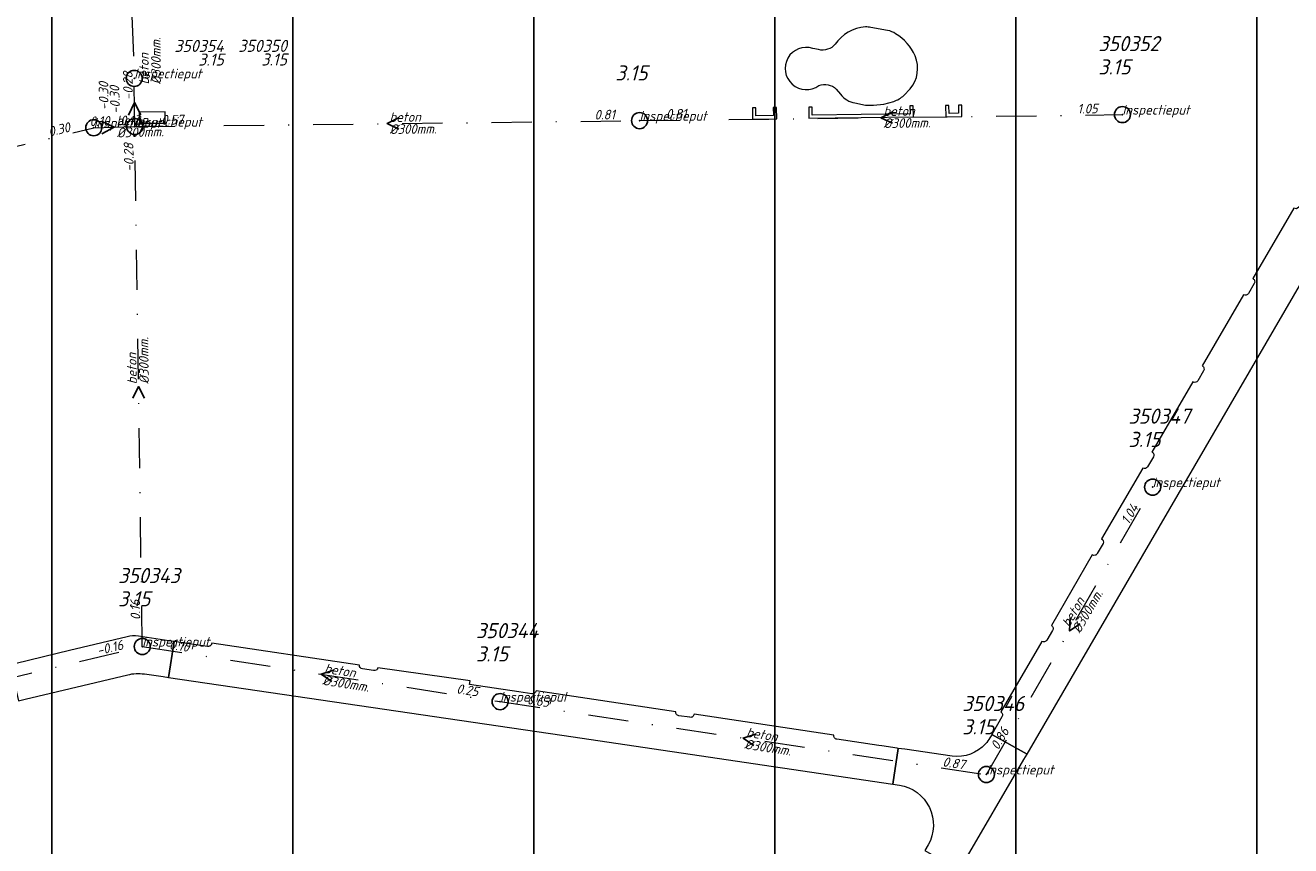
# Model space of a CAD drawing. Extents: x 148869 to 161638, y 453607 to 469810.
# Tile 496 of 656: x 156384 to 156542, y 461970 to 462072. Entities that reach past the tile are written whole.
import ezdxf
from ezdxf.enums import TextEntityAlignment as Align

# ---------------------------------------------------------------- set-up
doc = ezdxf.new("R2010")
doc.units = 0
doc.header["$PDMODE"] = 32
doc.header["$PDSIZE"] = 2
doc.linetypes.add('RI-VWA', pattern=[11, 5, -3, 0, -3])
doc.layers.get('0').update_dxf_attribs({"linetype": 'CONTINUOUS'})
doc.layers.get('DEFPOINTS').update_dxf_attribs({"linetype": 'CONTINUOUS'})
for name, color, linetype in [('2024 hatch', 160, 'CONTINUOUS'), ('B-OI-RI-BOB-T18-niet meenemen', 252, 'CONTINUOUS'), ('B-OI-RI-DIAMETER-T18-niet meenemen', 252, 'CONTINUOUS'), ('B-OI-RI-MATERIAAL-T18-niet meenemen', 252, 'CONTINUOUS'), ('B-OI-RI-STROOMRICHTING-S-niet meenemen', 252, 'CONTINUOUS'), ('B-OI-RI-VWA_PUTDEKSELHOOGTE-T25-niet meenemen', 252, 'CONTINUOUS'), ('gs dwa', 252, 'CONTINUOUS')]:
    doc.layers.add(name, color=color, linetype=linetype)
for name, color, linetype, lineweight in [('B-OI-RI-STROOMRICHTING-S', 252, 'CONTINUOUS', 25), ('B-OI-RI-VWA-BOB-T18', 34, 'CONTINUOUS', 18), ('B-OI-RI-VWA-DIAMETER-T18', 34, 'CONTINUOUS', 18), ('B-OI-RI-VWA-MATERIAAL-T18', 34, 'CONTINUOUS', 18), ('B-OI-RI-VWA_PUTDEKSELHOOGTE-T25', 34, 'CONTINUOUS', 25), ('B-OI-RI-VWA_PUTNUMMER-T25', 34, 'CONTINUOUS', 25), ('B-OI-RI-VWA_RIOOLPUT-S', 34, 'CONTINUOUS', 25), ('B-OI-RI-VWA_TRANSPORTLEIDING-G', 34, 'RI-VWA', 18), ('B-OI-RI-VWA_TRANSPORTLEIDING-G-niet meenemen', 252, 'RI-VWA', 18), ('B-RO-VH-VERHARDING_ASFALT-GV', 251, 'CONTINUOUS', 18), ('B-RO-VH-VERHARDING_BEDRIJFSVLOERPLAAT-GV', 251, 'CONTINUOUS', 18), ('B-RO-VH-VERHARDING_OPEN-GV', 251, 'CONTINUOUS', 18), ('B-RO-VH-VERHARDING_TEGEL_RUBBER-GV', 251, 'CONTINUOUS', 18)]:
    doc.layers.add(name, color=color, linetype=linetype, lineweight=lineweight)
doc.styles.add('iso15', font='ISO.shx', dxfattribs={"oblique": 15})
doc.styles.add('NLCS-ISO-M500-T18_CURSIEF', font='NLCS-ISO.ttf', dxfattribs={"oblique": 15, "height": 0.9})
doc.styles.add('NLCS-ISO-M750-T25_CURSIEF', font='NLCS-ISO.ttf', dxfattribs={"oblique": 15, "height": 1.875})
doc.styles.add('NLCS-ISO-M750_CURSIEF', font='NLCS-ISO.ttf', dxfattribs={"oblique": 15})

# ---------------------------------------------------------------- blocks, each defined once
blk = doc.blocks.new('ACMAP_ANN_TEMPLATE_vwa-diam')
at = {"color": 0, "linetype": 'ByBlock', "style": 'NLCS-ISO-M500-T18_CURSIEF', "oblique": 15}
blk.add_attdef('vwa-diam', (0.3, -1.3), '', height=1.2, dxfattribs=at)
blk = doc.blocks.new('ACMAP_ANN_TEMPLATE_vwa-materiaal')
at = {"color": 0, "linetype": 'ByBlock', "style": 'NLCS-ISO-M500-T18_CURSIEF', "oblique": 15}
blk.add_attdef('vwa-mat', (0.3, 0.2), '', height=1.2, dxfattribs=at)
blk = doc.blocks.new('ACMAP_ANN_TEMPLATE_vwa-nap-l')
at = {"color": 0, "linetype": 'ByBlock', "style": 'NLCS-ISO-M500-T18_CURSIEF', "oblique": 15}
blk.add_attdef('vwa-nap-l', (3.3, 0.2), '', height=1.2, dxfattribs=at)
blk = doc.blocks.new('ACMAP_ANN_TEMPLATE_vwa-nap-r')
at = {"color": 0, "linetype": 'ByBlock', "style": 'NLCS-ISO-M500-T18_CURSIEF', "oblique": 15}
blk.add_attdef('vwa-nap-r', (-5.6, 0.2), '', height=1.2, dxfattribs=at)
blk = doc.blocks.new('ACMAP_ANN_TEMPLATE_type knoop')
at = {"layer": 'DEFPOINTS', "style": 'NLCS-ISO-M500-T18_CURSIEF', "oblique": 15}
blk.add_attdef('type_knoop', (0, 0), '', height=1.2, dxfattribs=at)
blk = doc.blocks.new('ACMAP_ANN_TEMPLATE_vwa-puth')
at = {"color": 0, "linetype": 'ByBlock', "style": 'NLCS-ISO-M750-T25_CURSIEF', "oblique": 15}
blk.add_attdef('vwa-puth', (-3, 5), '', height=1.88, dxfattribs=at)
blk = doc.blocks.new('ACMAP_ANN_TEMPLATE_vwa-putnr')
at = {"color": 0, "linetype": 'ByBlock', "style": 'NLCS-ISO-M750-T25_CURSIEF', "oblique": 15}
blk.add_attdef('vaw-putnr', (-3, 7.9), '', height=1.88, dxfattribs=at)
blk = doc.blocks.new('ACMAP_ANN_TEMPLATE_diam')
at = {"color": 0, "linetype": 'ByBlock', "style": 'iso15', "oblique": 15}
blk.add_attdef('diam', (0.5, -1.3), '', height=1.2, dxfattribs=at)
blk = doc.blocks.new('ACMAP_ANN_TEMPLATE_mat')
at = {"color": 0, "linetype": 'ByBlock', "style": 'iso15', "oblique": 15}
blk.add_attdef('mat', (0.5, 0.2), '', height=1.2, dxfattribs=at)
blk = doc.blocks.new('ACMAP_ANN_TEMPLATE_nap-l')
at = {"color": 0, "linetype": 'ByBlock', "style": 'iso15', "oblique": 15}
blk.add_attdef('nap-l', (3.3, 0.2), '', height=1.2, dxfattribs=at)
blk = doc.blocks.new('ACMAP_ANN_TEMPLATE_nap-r')
at = {"color": 0, "linetype": 'ByBlock', "style": 'iso15', "oblique": 15}
blk.add_attdef('nap-r', text='', height=1.2, dxfattribs=at).set_placement((-4.1, 0.2), align=Align.RIGHT)
blk = doc.blocks.new('ACMAP_ANN_TEMPLATE_puth-dwa')
at = {"color": 0, "linetype": 'ByBlock', "style": 'iso15', "oblique": 15}
blk.add_attdef('puth-dwa', text='', height=1.5, dxfattribs=at).set_placement((2.7, 1), align=Align.RIGHT)
blk = doc.blocks.new('ACMAP_ANN_TEMPLATE_putnr-dwa')
at = {"color": 0, "linetype": 'ByBlock', "style": 'iso15', "oblique": 15}
blk.add_attdef('putnr-dwa', text='', height=1.5, dxfattribs=at).set_placement((2.7, 2.7), align=Align.RIGHT)

msp = doc.modelspace()

# ---------------------------------------------------------------- hatches: boundary and pattern name
at = {"layer": '2024 hatch'}
h = msp.add_hatch(dxfattribs=at)
h.set_pattern_fill('ANSI31', color=256, scale=29.988, angle=45)
h.set_pattern_definition([(90, (0, 0), (-29.988, 0), [])])
h.paths.add_polyline_path([(155468.24, 462509.2), (155430.3, 462608.99), (155317.39, 462696.7), (155326.79, 462885.8), (155421.55, 463128.67), (155681.88, 463221.51), (155808.81, 463270.9), (155858.2, 463353.96), (156235.32, 463468.35), (156395.06, 463466.8), (156874.43, 463576.88), (157060.31, 463303.94), (157149.74, 462870.77), (157067.92, 462815.11), (157047.81, 462789.79), (157071.17, 462711.57), (156936.5, 462350.7), (156856.27, 462251.62), (156803.36, 462113.22), (156627.76, 461893.96), (156524.84, 461717.19), (156312.22, 461660.25), (156176.03, 461568.49), (155937.87, 461968.15)])

# ---------------------------------------------------------------- linework, layer by layer
at = {"layer": 'B-OI-RI-STROOMRICHTING-S', "color": 251}
for points in [[(156492.04, 462061.54), (156490.6, 462060.8), (156492.05, 462060.1)], [(156393.61, 462060.36), (156395.18, 462059.62), (156393.64, 462058.8)], [(156430.58, 462060.8), (156429.14, 462060.06), (156430.6, 462059.36)], [(156398.95, 462025.9), (156398.2, 462027.33), (156397.51, 462025.88)], [(156514.15, 461998.53), (156514.07, 461996.92), (156515.4, 461997.81)], [(156422.48, 461992.03), (156420.95, 461991.54), (156422.26, 461990.61)], [(156474.99, 461984.07), (156473.45, 461983.57), (156474.77, 461982.65)]]:
    msp.add_lwpolyline(points, dxfattribs=at)
at = {"layer": 'B-OI-RI-STROOMRICHTING-S-niet meenemen'}
msp.add_lwpolyline([(156398.51, 462061.14), (156397.71, 462062.69), (156396.95, 462061.12)], dxfattribs=at)
at = {"layer": 'B-OI-RI-VWA_RIOOLPUT-S'}
for p in [(156460.56, 462060.43), (156520.65, 462061.18), (156392.64, 462059.55), (156397.74, 462059.69), (156524.41, 462014.81), (156398.68, 461994.97), (156443.21, 461988.11), (156503.72, 461979.04)]:
    msp.add_point(p, dxfattribs=at)
at = {"layer": 'B-OI-RI-VWA_TRANSPORTLEIDING-G', "color": 251}
for p, q in [((156460.56, 462060.43), (156520.65, 462061.18)), ((156325.27, 462043.38), (156392.64, 462059.55)), ((156392.64, 462059.55), (156397.74, 462059.69)), ((156397.74, 462059.69), (156460.56, 462060.43)), ((156398.68, 461994.97), (156397.74, 462059.69)), ((156503.72, 461979.04), (156524.41, 462014.81)), ((156336.91, 461980.19), (156398.68, 461994.97)), ((156398.68, 461994.97), (156443.21, 461988.11)), ((156443.21, 461988.11), (156503.72, 461979.04))]:
    msp.add_line(p, q, dxfattribs=at)
at = {"layer": 'B-OI-RI-VWA_TRANSPORTLEIDING-G-niet meenemen'}
for p in [(156396.98, 462084.55), (156397.74, 462059.69)]:
    msp.add_line(p, (156397.68, 462065.69), dxfattribs=at)
at = {"layer": 'B-RO-VH-VERHARDING_ASFALT-GV', "flags": 128}
for points in [[(156505.66, 461986.21), (156504.4, 461984), (156508.79, 461981.58), (156508.8, 461981.59), (156547.41, 462048.02), (156543.08, 462050.5), (156542.59, 462049.68), (156542.31, 462049.47), (156541.98, 462049.52), (156536.89, 462040.77)], [(156537.06, 462040.14), (156536.33, 462038.92)], [(156535.72, 462038.76), (156530.59, 462029.91)], [(156529.43, 462027.91), (156524.32, 462019.17)], [(156530.75, 462029.3), (156530.04, 462028.06)], [(156524.5, 462018.57), (156523.78, 462017.33)], [(156523.18, 462017.17), (156518.06, 462008.38)], [(156518.24, 462007.79), (156517.52, 462006.53)], [(156516.9, 462006.38), (156511.81, 461997.59)], [(156511.95, 461996.97), (156511.23, 461995.76)], [(156396.78, 461996.17), (156389.61, 461994.46), (156383, 461992.87), (156382.22, 461992.68), (156383.27, 461988.19), (156384.11, 461988.4), (156396.88, 461991.45)], [(156398.94, 461991.56), (156401.29, 461991.22), (156401.96, 461991.13), (156402.63, 461995.6), (156401.99, 461995.69), (156398.19, 461996.26)], [(156406.81, 461994.99), (156405.1, 461995.24), (156402.63, 461995.6), (156401.96, 461991.13), (156450.9, 461983.92), (156492.06, 461977.83), (156492.76, 461982.29), (156492.6, 461982.31), (156490.73, 461982.59), (156490.32, 461982.66), (156485.11, 461983.43)], [(156425.7, 461992.67), (156407.33, 461995.39)], [(156510.6, 461995.6), (156505.51, 461986.82)], [(156427.47, 461991.97), (156426.08, 461992.18)], [(156447.16, 461989.09), (156445.53, 461989.32), (156439.4, 461990.23), (156439.47, 461990.71), (156427.99, 461992.33)], [(156465.06, 461986.86), (156447.68, 461989.47)], [(156466.83, 461986.16), (156465.45, 461986.36)], [(156484.75, 461983.95), (156467.35, 461986.55)], [(156496.48, 461970.29), (156496.05, 461969.6), (156500.38, 461967.1), (156500.81, 461967.86), (156508.39, 461980.89), (156508.79, 461981.58), (156504.4, 461984), (156504.39, 461983.98), (156504.16, 461983.59)], [(156499.47, 461981.31), (156493.56, 461982.18), (156492.76, 461982.29), (156492.06, 461977.83), (156492.09, 461977.83), (156492.89, 461977.71)]]:
    msp.add_lwpolyline(points, dxfattribs=at)
at = {"layer": 'B-RO-VH-VERHARDING_ASFALT-GV'}
for points in [[(156536.89, 462040.77, -0.414781), (156537.06, 462040.14)], [(156536.33, 462038.92, -0.392203), (156535.72, 462038.76)], [(156530.59, 462029.91, -0.41425), (156530.75, 462029.3)], [(156530.04, 462028.06, -0.399004), (156529.43, 462027.91)], [(156524.32, 462019.17, -0.449959), (156524.5, 462018.57)], [(156523.78, 462017.33, -0.381699), (156523.18, 462017.17)], [(156518.06, 462008.38, -0.413257), (156518.24, 462007.79)], [(156517.52, 462006.53, -0.414989), (156516.9, 462006.38)], [(156511.81, 461997.59, -0.456291), (156511.95, 461996.97)], [(156398.19, 461996.26, 0.095258), (156396.78, 461996.17)], [(156407.33, 461995.39, -0.426269), (156406.81, 461994.99)], [(156511.23, 461995.76, -0.410819), (156510.6, 461995.6)], [(156396.88, 461991.45, -0.097943), (156398.94, 461991.56)], [(156426.08, 461992.18, -0.435399), (156425.7, 461992.67)], [(156427.99, 461992.33, -0.435551), (156427.47, 461991.97)], [(156447.68, 461989.47, -0.427503), (156447.16, 461989.09)], [(156465.45, 461986.36, -0.425297), (156465.06, 461986.86)], [(156467.35, 461986.55, -0.432401), (156466.83, 461986.16)], [(156505.51, 461986.82, -0.446729), (156505.66, 461986.21)], [(156485.11, 461983.43, -0.439399), (156484.75, 461983.95)], [(156503.61, 461982.86, -0.245696), (156499.47, 461981.31)], [(156504.16, 461983.59, -0.041448), (156503.61, 461982.86)], [(156492.89, 461977.71, -0.524117), (156496.48, 461970.29)]]:
    msp.add_lwpolyline(points, format="xyb", dxfattribs=at)
at = {"layer": 'B-RO-VH-VERHARDING_BEDRIJFSVLOERPLAAT-GV', "flags": 128}
msp.add_lwpolyline([(156398.31, 462061.48), (156398.33, 462060.1), (156401.54, 462060.13), (156401.53, 462061.53)], close=True, dxfattribs=at)
at = {"layer": 'B-RO-VH-VERHARDING_OPEN-GV', "flags": 128}
for points in [[(156474.71, 462060.62), (156477.63, 462060.66), (156477.6, 462062.06), (156477.2, 462062.06), (156477.22, 462061.06), (156475.03, 462061.03), (156475.02, 462062.04), (156474.61, 462062.04), (156474.61, 462061.19), (156474.63, 462060.61)], [(156481.62, 462062.11), (156481.63, 462060.72), (156494.65, 462060.89), (156494.61, 462062.27), (156494.2, 462062.26), (156494.23, 462061.27), (156482.05, 462061.12), (156482.03, 462062.12)], [(156498.64, 462062.32), (156498.67, 462060.91), (156500.67, 462060.93), (156500.68, 462061.63), (156500.67, 462062.34), (156500.26, 462062.34), (156500.27, 462061.36), (156499.07, 462061.33), (156499.04, 462062.32)]]:
    msp.add_lwpolyline(points, close=True, dxfattribs=at)
at = {"layer": 'B-RO-VH-VERHARDING_TEGEL_RUBBER-GV'}
for points in [[(156488.67, 462072.09, 0.236532), (156484.91, 462069.93)], [(156489.33, 462072.02, 0.09726), (156488.67, 462072.09)], [(156492.43, 462071.25, 0.091615), (156491.43, 462071.66)], [(156494.84, 462068.49, 0.150025), (156492.43, 462071.25)], [(156482.11, 462069.43, 1.63271), (156482.87, 462064.8)], [(156484.91, 462069.93, -0.277879), (156482.82, 462069.27)], [(156494.23, 462064.38, 0.285899), (156494.84, 462068.49)], [(156482.87, 462064.8, -0.294044), (156485.04, 462064.36)], [(156485.55, 462063.73, 0.192527), (156487.37, 462062.63)], [(156492.19, 462062.83, 0.118367), (156493.45, 462063.58)]]:
    msp.add_lwpolyline(points, format="xyb", dxfattribs=at)
at = {"layer": 'B-RO-VH-VERHARDING_TEGEL_RUBBER-GV', "flags": 128}
for points in [[(156491.43, 462071.66), (156489.33, 462072.02)], [(156482.82, 462069.27), (156482.11, 462069.43)], [(156485.04, 462064.36), (156485.55, 462063.73)], [(156493.45, 462063.58), (156494.23, 462064.38)], [(156487.37, 462062.63), (156488.67, 462062.37), (156489.66, 462062.36), (156490.94, 462062.48), (156492.19, 462062.83)]]:
    msp.add_lwpolyline(points, dxfattribs=at)
at = {"layer": 'gs dwa'}
for p in [(156397.68, 462065.69), (156397.74, 462059.69), (156397.74, 462059.69)]:
    msp.add_point(p, dxfattribs=at)

# ---------------------------------------------------------------- block references
at = {"layer": 'B-OI-RI-BOB-T18-niet meenemen'}
ref = msp.add_blockref('ACMAP_ANN_TEMPLATE_nap-l', (156397.74, 462059.69), dxfattribs=dict(at, rotation=90.57293869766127))
ref.add_attrib('nap-l', '-0.28', (156397.51, 462062.99), dxfattribs={"layer": '0', "color": 0, "linetype": 'ByBlock', "height": 1.2, "rotation": 90.5729, "style": 'NLCS-ISO-M750_CURSIEF', "oblique": 15})
ref = msp.add_blockref('ACMAP_ANN_TEMPLATE_nap-r', (156394.61, 462069.35), dxfattribs=dict(at, rotation=90.57293869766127))
ref.add_attrib('nap-r', '-0.30', dxfattribs={"layer": '0', "color": 0, "linetype": 'ByBlock', "height": 1.2, "rotation": 90.5729, "style": 'NLCS-ISO-M750_CURSIEF', "oblique": 15}).set_placement((156394.45, 462065.25), align=Align.RIGHT)
ref = msp.add_blockref('ACMAP_ANN_TEMPLATE_nap-r', (156395.85, 462068.88), dxfattribs=dict(at, rotation=92.11929878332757))
ref.add_attrib('nap-r', '-0.30', dxfattribs={"layer": '0', "color": 0, "linetype": 'ByBlock', "height": 1.2, "rotation": 92.1193, "style": 'NLCS-ISO-M750_CURSIEF', "oblique": 15}).set_placement((156395.8, 462064.78), align=Align.RIGHT)
at = {"layer": 'B-OI-RI-DIAMETER-T18-niet meenemen'}
ref = msp.add_blockref('ACMAP_ANN_TEMPLATE_diam', (156399.71, 462064.44), dxfattribs=dict(at, rotation=90.57293869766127))
ref.add_attrib('diam', '%%c300mm.', (156401.01, 462064.95), dxfattribs={"layer": '0', "color": 0, "linetype": 'ByBlock', "height": 1.2, "rotation": 90.5729, "style": 'NLCS-ISO-M750_CURSIEF', "oblique": 15})
at = {"layer": 'B-OI-RI-MATERIAAL-T18-niet meenemen'}
ref = msp.add_blockref('ACMAP_ANN_TEMPLATE_mat', (156399.71, 462064.44), dxfattribs=dict(at, rotation=90.57293869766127))
ref.add_attrib('mat', 'beton', (156399.51, 462064.94), dxfattribs={"layer": '0', "color": 0, "linetype": 'ByBlock', "height": 1.2, "rotation": 90.5729, "style": 'NLCS-ISO-M750_CURSIEF', "oblique": 15})
at = {"layer": 'B-OI-RI-VWA-BOB-T18', "color": 251}
for name, p, rotation, values in [('ACMAP_ANN_TEMPLATE_vwa-nap-r', (156520.65, 462061.18), 0.715087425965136, {'vwa-nap-r': '1.05'}), ('ACMAP_ANN_TEMPLATE_vwa-nap-r', (156397.74, 462059.69), 1.572430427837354, {'vwa-nap-r': '0.10'}), ('ACMAP_ANN_TEMPLATE_vwa-nap-l', (156392.64, 462059.55), 1.572430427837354, {'vwa-nap-l': '0.13'}), ('ACMAP_ANN_TEMPLATE_vwa-nap-l', (156397.74, 462059.69), 0.6748951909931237, {'vwa-nap-l': '0.57'}), ('ACMAP_ANN_TEMPLATE_vwa-nap-r', (156460.56, 462060.43), 0.6748951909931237, {'vwa-nap-r': '0.81'}), ('ACMAP_ANN_TEMPLATE_vwa-nap-l', (156460.56, 462060.43), 0.715087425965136, {'vwa-nap-l': '0.81'}), ('ACMAP_ANN_TEMPLATE_vwa-nap-r', (156392.64, 462059.55), 13.49669825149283, {'vwa-nap-r': '0.30'}), ('ACMAP_ANN_TEMPLATE_vwa-nap-r', (156397.74, 462059.69), 90.8321113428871, {'vwa-nap-r': '-0.28'}), ('ACMAP_ANN_TEMPLATE_vwa-nap-r', (156524.41, 462014.81), 59.95415309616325, {'vwa-nap-r': '1.04'}), ('ACMAP_ANN_TEMPLATE_vwa-nap-l', (156398.68, 461994.97), 90.8321113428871, {'vwa-nap-l': '0.16'}), ('ACMAP_ANN_TEMPLATE_vwa-nap-r', (156398.68, 461994.97), 13.45643504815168, {'vwa-nap-r': '-0.16'}), ('ACMAP_ANN_TEMPLATE_vwa-nap-l', (156398.68, 461994.97), 351.2422356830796, {'vwa-nap-l': '0.10'}), ('ACMAP_ANN_TEMPLATE_vwa-nap-r', (156443.21, 461988.11), 351.2422356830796, {'vwa-nap-r': '0.25'}), ('ACMAP_ANN_TEMPLATE_vwa-nap-l', (156443.21, 461988.11), 351.4752537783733, {'vwa-nap-l': '0.63'}), ('ACMAP_ANN_TEMPLATE_vwa-nap-l', (156503.72, 461979.04), 59.95415309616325, {'vwa-nap-l': '0.86'}), ('ACMAP_ANN_TEMPLATE_vwa-nap-r', (156503.72, 461979.04), 351.4752537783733, {'vwa-nap-r': '0.87'})]:
    msp.add_blockref(name, p, dxfattribs=dict(at, rotation=rotation)).add_auto_attribs(values)
at = {"layer": 'B-OI-RI-VWA-DIAMETER-T18', "color": 251}
for p, rotation in [((156395.19, 462059.62), 1.572430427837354), ((156429.15, 462060.06), 0.6748951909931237), ((156490.61, 462060.8), 0.715087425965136), ((156398.21, 462027.33), 90.8321113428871), ((156514.07, 461996.92), 59.95415309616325), ((156420.95, 461991.54), 351.2422356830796), ((156473.46, 461983.58), 351.4752537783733)]:
    msp.add_blockref('ACMAP_ANN_TEMPLATE_vwa-diam', p, dxfattribs=dict(at, rotation=rotation)).add_auto_attribs({'vwa-diam': '%%c300mm.'})
at = {"layer": 'B-OI-RI-VWA-MATERIAAL-T18', "color": 251}
for p, rotation in [((156395.19, 462059.62), 1.572430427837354), ((156429.15, 462060.06), 0.6748951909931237), ((156490.61, 462060.8), 0.715087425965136), ((156398.21, 462027.33), 90.8321113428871), ((156514.07, 461996.92), 59.95415309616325), ((156420.95, 461991.54), 351.2422356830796), ((156473.46, 461983.58), 351.4752537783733)]:
    msp.add_blockref('ACMAP_ANN_TEMPLATE_vwa-materiaal', p, dxfattribs=dict(at, rotation=rotation)).add_auto_attribs({'vwa-mat': 'beton'})
at = {"layer": 'B-OI-RI-VWA_PUTDEKSELHOOGTE-T25', "color": 251}
for p in [(156460.56, 462060.43), (156520.65, 462061.18), (156524.41, 462014.81), (156398.68, 461994.97), (156443.21, 461988.11), (156503.72, 461979.04)]:
    msp.add_blockref('ACMAP_ANN_TEMPLATE_vwa-puth', p, dxfattribs=at).add_auto_attribs({'vwa-puth': '3.15'})
at = {"layer": 'B-OI-RI-VWA_PUTDEKSELHOOGTE-T25-niet meenemen'}
ref = msp.add_blockref('ACMAP_ANN_TEMPLATE_putnr-dwa', (156406.12, 462066.28), dxfattribs=at)
ref.add_attrib('putnr-dwa', '350354', dxfattribs={"layer": '0', "color": 0, "linetype": 'ByBlock', "height": 1.5, "style": 'NLCS-ISO-M750_CURSIEF', "oblique": 15}).set_placement((156408.82, 462068.98), align=Align.RIGHT)
ref = msp.add_blockref('ACMAP_ANN_TEMPLATE_putnr-dwa', (156413.98, 462066.29), dxfattribs=at)
ref.add_attrib('putnr-dwa', '350350', dxfattribs={"layer": '0', "color": 0, "linetype": 'ByBlock', "height": 1.5, "style": 'NLCS-ISO-M750_CURSIEF', "oblique": 15}).set_placement((156416.68, 462068.99), align=Align.RIGHT)
ref = msp.add_blockref('ACMAP_ANN_TEMPLATE_puth-dwa', (156406.12, 462066.28), dxfattribs=at)
ref.add_attrib('puth-dwa', '3.15', dxfattribs={"layer": '0', "color": 0, "linetype": 'ByBlock', "height": 1.5, "style": 'NLCS-ISO-M750_CURSIEF', "oblique": 15}).set_placement((156408.82, 462067.28), align=Align.RIGHT)
ref = msp.add_blockref('ACMAP_ANN_TEMPLATE_puth-dwa', (156413.98, 462066.29), dxfattribs=at)
ref.add_attrib('puth-dwa', '3.15', dxfattribs={"layer": '0', "color": 0, "linetype": 'ByBlock', "height": 1.5, "style": 'NLCS-ISO-M750_CURSIEF', "oblique": 15}).set_placement((156416.68, 462067.29), align=Align.RIGHT)
at = {"layer": 'B-OI-RI-VWA_PUTNUMMER-T25', "color": 251}
for p, values in [((156520.65, 462061.18), {'vaw-putnr': '350352'}), ((156524.41, 462014.81), {'vaw-putnr': '350347'}), ((156398.68, 461994.97), {'vaw-putnr': '350343'}), ((156443.21, 461988.11), {'vaw-putnr': '350344'}), ((156503.72, 461979.04), {'vaw-putnr': '350346'})]:
    msp.add_blockref('ACMAP_ANN_TEMPLATE_vwa-putnr', p, dxfattribs=at).add_auto_attribs(values)
at = {"layer": 'DEFPOINTS'}
for p in [(156397.68, 462065.69), (156397.74, 462059.69), (156460.56, 462060.43), (156520.65, 462061.18), (156392.64, 462059.55), (156524.41, 462014.81), (156398.68, 461994.97), (156443.21, 461988.11), (156503.72, 461979.04)]:
    msp.add_blockref('ACMAP_ANN_TEMPLATE_type knoop', p, dxfattribs=at).add_auto_attribs({'type_knoop': 'inspectieput'})

doc.saveas('drawing.dxf')
